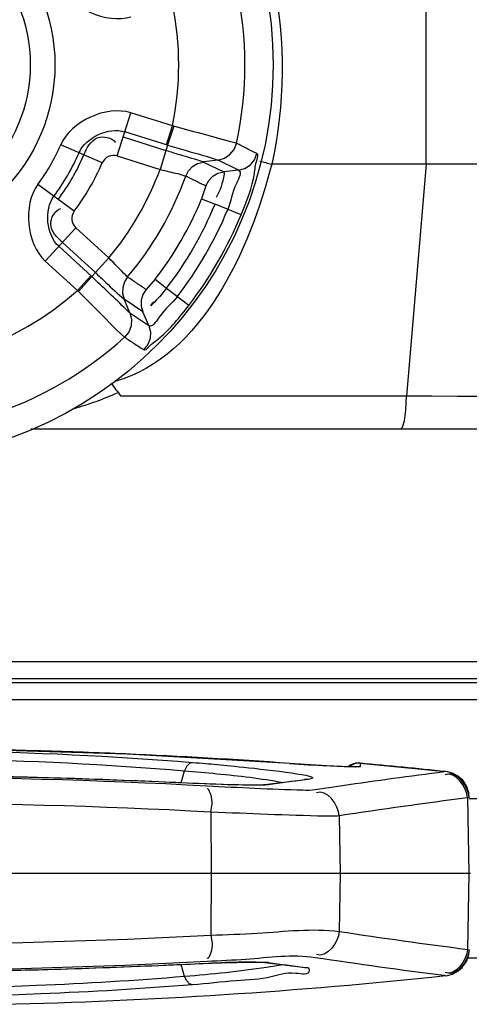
# Paper-space layout 'Sheet' of a CAD drawing. Header units: inches. Extents: x 0.2 to 10.8, y 0.2 to 8.3.
# Tile 335 of 545: x 7.7485 to 7.8028, y 1.8265 to 1.9453. Entities that reach past the tile are written whole.
import ezdxf

# ---------------------------------------------------------------- set-up
doc = ezdxf.new("R2010")
doc.units = ezdxf.units.IN
doc.header["$MEASUREMENT"] = 0
doc.layers.get('0').update_dxf_attribs({"lineweight": 5})

psp = doc.layouts.new('Sheet')

# ---------------------------------------------------------------- linework, layer by layer
at = {"color": 0, "linetype": 'ByBlock', "lineweight": -3}
for p, q in [((7.797549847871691, 1.927868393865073), (7.797549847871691, 2.006238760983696)), ((7.760294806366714, 1.928859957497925), (7.761936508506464, 1.934065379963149)), ((7.76695802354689, 1.932482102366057), (7.761936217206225, 1.934065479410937)), ((7.766364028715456, 1.930147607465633), (7.76121339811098, 1.931772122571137)), ((7.766234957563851, 1.930188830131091), (7.76695802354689, 1.932482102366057)), ((7.767101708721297, 1.932441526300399), (7.766364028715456, 1.93014760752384)), ((7.767101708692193, 1.932441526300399), (7.76695802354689, 1.932482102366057)), ((7.758482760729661, 1.928035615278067), (7.753479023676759, 1.930210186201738)), ((7.76101819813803, 1.931153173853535), (7.766169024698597, 1.929529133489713)), ((7.766364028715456, 1.930147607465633), (7.765455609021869, 1.927232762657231)), ((7.760294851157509, 1.928859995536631), (7.765455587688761, 1.927232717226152)), ((7.772461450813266, 1.928356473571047), (7.770681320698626, 1.928131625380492)), ((7.770681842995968, 1.92812545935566), (7.773133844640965, 1.926945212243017)), ((7.774920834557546, 1.927139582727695), (7.772460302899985, 1.928362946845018)), ((7.810677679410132, 1.927868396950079), (7.778925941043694, 1.927868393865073)), ((7.797549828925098, 1.927868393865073), (7.795183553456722, 1.899870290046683)), ((7.774920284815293, 1.927146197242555), (7.773135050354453, 1.926939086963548)), ((7.755103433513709, 1.922182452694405), (7.750718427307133, 1.925428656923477)), ((7.770993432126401, 1.92525302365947), (7.770477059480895, 1.92367634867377)), ((7.770475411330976, 1.923672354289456), (7.772089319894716, 1.923021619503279)), ((7.775227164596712, 1.921733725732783), (7.772089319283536, 1.923021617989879)), ((7.75529566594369, 1.920200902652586), (7.751608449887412, 1.916176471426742)), ((7.759285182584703, 1.916545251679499), (7.755295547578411, 1.920200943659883)), ((7.757653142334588, 1.914779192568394), (7.753671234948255, 1.91842795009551)), ((7.753232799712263, 1.917949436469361), (7.757215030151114, 1.914301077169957)), ((7.751608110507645, 1.91617677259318), (7.75549029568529, 1.91261941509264)), ((7.759285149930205, 1.916545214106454), (7.757215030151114, 1.914301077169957)), ((7.75549029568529, 1.91261941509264), (7.757114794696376, 1.914392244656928)), ((7.755597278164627, 1.912515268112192), (7.757215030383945, 1.914301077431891)), ((7.764875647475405, 1.913974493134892), (7.763768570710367, 1.91273915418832)), ((7.764878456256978, 1.9139781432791), (7.766250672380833, 1.912908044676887)), ((7.75549029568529, 1.91261941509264), (7.755597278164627, 1.912515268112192)), ((7.766250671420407, 1.912908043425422), (7.768933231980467, 1.910832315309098)), ((7.761814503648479, 1.909917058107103), (7.761119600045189, 1.911570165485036)), ((7.763373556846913, 1.910039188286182), (7.761126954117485, 1.911571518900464)), ((7.764092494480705, 1.908391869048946), (7.763379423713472, 1.910041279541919)), ((7.761808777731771, 1.909913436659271), (7.764098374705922, 1.908394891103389)), ((7.795183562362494, 1.899868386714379), (7.760709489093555, 1.899868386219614)), ((8.069711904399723, 1.895868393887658), (7.74988530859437, 1.895868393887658)), ((8.025229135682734, 1.86778706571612), (7.437229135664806, 1.86778706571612)), ((8.089246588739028, 1.86524577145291), (7.373211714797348, 1.86524577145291)), ((7.435246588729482, 1.865787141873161), (8.027211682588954, 1.865787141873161)), ((7.371229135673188, 1.86324584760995), (8.091229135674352, 1.86324584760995)), ((7.782973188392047, 1.855405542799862), (7.78111684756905, 1.855534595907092)), ((7.784932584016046, 1.855279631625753), (7.782973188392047, 1.855405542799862)), ((7.788899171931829, 1.855480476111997), (7.788211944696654, 1.855120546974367)), ((7.789025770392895, 1.855508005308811), (7.788899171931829, 1.855480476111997)), ((7.789608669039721, 1.855552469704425), (7.789025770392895, 1.855508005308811)), ((7.789608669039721, 1.855552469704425), (7.789608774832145, 1.855169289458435)), ((7.789608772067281, 1.855576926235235), (7.799902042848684, 1.854566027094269)), ((7.768003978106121, 1.853184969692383), (7.768417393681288, 1.854653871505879)), ((7.786045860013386, 1.85521512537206), (7.784932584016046, 1.855279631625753)), ((7.786993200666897, 1.855166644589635), (7.786045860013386, 1.85521512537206)), ((7.789608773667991, 1.855169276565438), (7.788949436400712, 1.855119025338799)), ((7.799890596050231, 1.854542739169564), (7.799725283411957, 1.8545014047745)), ((7.778539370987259, 1.852955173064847), (7.778114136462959, 1.852942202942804)), ((7.783312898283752, 1.853609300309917), (7.77811413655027, 1.852942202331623)), ((7.783312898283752, 1.853609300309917), (7.782886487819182, 1.853599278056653)), ((7.787481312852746, 1.852827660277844), (7.784176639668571, 1.852337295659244)), ((7.802748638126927, 1.851418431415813), (7.802552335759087, 1.851377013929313)), ((7.802552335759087, 1.851377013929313), (7.802710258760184, 1.84222839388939)), ((7.92544661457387, 1.851263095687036), (7.802770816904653, 1.851263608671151)), ((7.7716014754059, 1.849657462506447), (7.771628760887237, 1.84222839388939)), ((7.787078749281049, 1.849205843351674), (7.787199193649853, 1.84222839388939)), ((7.802931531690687, 1.84222839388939), (7.659526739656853, 1.84222839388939)), ((7.771628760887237, 1.84222839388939), (7.7716014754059, 1.834799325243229)), ((7.787199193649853, 1.84222839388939), (7.787078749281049, 1.835250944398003)), ((7.802710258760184, 1.84222839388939), (7.802552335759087, 1.833079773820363)), ((7.802552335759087, 1.833079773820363), (7.802748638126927, 1.833038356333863)), ((7.801970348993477, 1.830958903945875), (7.802428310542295, 1.831635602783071)), ((7.923063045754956, 1.832028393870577), (7.802563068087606, 1.832028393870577)), ((7.768417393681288, 1.829802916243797), (7.768003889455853, 1.831272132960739)), ((7.778539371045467, 1.831501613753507), (7.77811413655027, 1.831514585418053)), ((7.77811413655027, 1.831514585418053), (7.783312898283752, 1.830847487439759)), ((7.783312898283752, 1.830847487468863), (7.782886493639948, 1.830857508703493)), ((7.800758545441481, 1.830103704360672), (7.801396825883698, 1.830447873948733)), ((7.801396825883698, 1.830447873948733), (7.801968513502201, 1.830956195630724)), ((7.799725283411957, 1.829955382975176), (7.799890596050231, 1.829914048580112)), ((7.799901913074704, 1.829890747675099), (7.800120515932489, 1.82992155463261)), ((7.800117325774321, 1.829920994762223), (7.800755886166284, 1.830102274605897)), ((7.800120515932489, 1.82992155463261), (7.800758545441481, 1.830103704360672))]:
    psp.add_line(p, q, dxfattribs=at)
for points in [[(7.772460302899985, 1.928362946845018), (7.773225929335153, 1.928579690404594), (7.773888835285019, 1.929017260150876), (7.774389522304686, 1.929635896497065), (7.774680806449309, 1.930380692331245)], [(7.774920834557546, 1.927139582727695), (7.775687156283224, 1.927354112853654), (7.77635043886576, 1.927788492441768), (7.776851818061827, 1.928401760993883), (7.777146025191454, 1.929138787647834)], [(7.76855691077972, 1.926433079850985), (7.768891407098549, 1.927065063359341), (7.769382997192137, 1.927580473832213), (7.769994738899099, 1.927942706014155), (7.770681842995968, 1.92812545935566)], [(7.770999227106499, 1.925250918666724), (7.771333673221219, 1.925882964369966), (7.771826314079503, 1.926399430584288), (7.772441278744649, 1.926762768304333), (7.773133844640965, 1.926945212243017)], [(7.761528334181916, 1.914259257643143), (7.761150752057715, 1.913657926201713), (7.760950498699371, 1.912982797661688), (7.760939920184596, 1.912267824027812), (7.761126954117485, 1.911571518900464)], [(7.763773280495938, 1.912735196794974), (7.763393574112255, 1.912129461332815), (7.763192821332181, 1.911444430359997), (7.763185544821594, 1.910730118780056), (7.763373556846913, 1.910039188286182)], [(7.761808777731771, 1.909913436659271), (7.762003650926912, 1.909142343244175), (7.761956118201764, 1.908349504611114), (7.761670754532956, 1.907606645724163), (7.761171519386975, 1.906982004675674)], [(7.764098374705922, 1.908394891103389), (7.764295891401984, 1.907623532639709), (7.76425131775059, 1.906831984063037), (7.763970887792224, 1.906091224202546), (7.763479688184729, 1.905467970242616)], [(7.794453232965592, 1.895868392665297), (7.794723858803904, 1.896133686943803), (7.794951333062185, 1.896874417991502), (7.795130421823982, 1.898160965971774), (7.795183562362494, 1.899868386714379)], [(7.781116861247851, 1.855534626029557), (7.761485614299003, 1.856663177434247), (7.741340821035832, 1.857245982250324)], [(7.769379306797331, 1.855649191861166), (7.769015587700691, 1.85552957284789), (7.76868153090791, 1.85518391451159), (7.768417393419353, 1.854653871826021)], [(7.789055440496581, 1.855119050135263), (7.789063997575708, 1.855119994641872), (7.789039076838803, 1.855118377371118), (7.788949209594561, 1.855114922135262), (7.788805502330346, 1.855112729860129), (7.788613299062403, 1.855113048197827), (7.788375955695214, 1.855116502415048), (7.788094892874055, 1.855123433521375), (7.787770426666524, 1.855134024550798), (7.787403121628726, 1.855148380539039), (7.786993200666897, 1.855166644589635)], [(7.802770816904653, 1.851435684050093), (7.802711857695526, 1.851994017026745), (7.802429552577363, 1.852819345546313), (7.801972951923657, 1.853495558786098), (7.801400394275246, 1.854006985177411), (7.800761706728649, 1.854352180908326), (7.800120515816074, 1.854535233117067), (7.799901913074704, 1.854566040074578)], [(7.765300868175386, 1.853304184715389), (7.752005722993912, 1.853789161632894), (7.738182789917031, 1.854044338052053), (7.72430600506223, 1.854044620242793), (7.71048312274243, 1.853790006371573), (7.697157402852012, 1.853304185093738)], [(7.772171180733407, 1.85301736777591), (7.767649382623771, 1.85319987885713), (7.765300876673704, 1.853304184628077)], [(7.778101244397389, 1.852940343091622), (7.777945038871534, 1.852927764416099), (7.77740656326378, 1.852908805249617), (7.776561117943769, 1.852905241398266), (7.775412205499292, 1.852921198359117), (7.773951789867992, 1.85295833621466), (7.772171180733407, 1.85301736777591)], [(7.802427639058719, 1.831633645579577), (7.802711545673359, 1.832461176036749), (7.802770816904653, 1.833021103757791)], [(7.765300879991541, 1.831152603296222), (7.770595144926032, 1.831379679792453), (7.772851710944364, 1.831463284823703), (7.774700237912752, 1.831519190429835), (7.776149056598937, 1.831547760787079), (7.777210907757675, 1.831550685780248), (7.777888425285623, 1.83153230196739), (7.778100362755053, 1.831516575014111)], [(7.697157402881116, 1.831152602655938), (7.710452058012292, 1.830667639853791), (7.724274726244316, 1.830412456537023), (7.738151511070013, 1.830412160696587), (7.751974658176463, 1.8306667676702), (7.76530086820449, 1.831152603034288)], [(7.769379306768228, 1.828807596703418), (7.76901558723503, 1.828927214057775), (7.768681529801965, 1.829272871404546), (7.768417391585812, 1.829802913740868)]]:
    psp.add_lwpolyline(points, dxfattribs=at)
for radius in [0.04787109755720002, 0.02154053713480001, 0.0185735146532]:
    psp.add_circle((7.731229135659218, 1.93986839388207), radius, dxfattribs=at)
for centre, radius, start, end in [((7.731229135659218, 1.93986839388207), 0.04446881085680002, 347.682779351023, 12.31718646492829), ((7.731229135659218, 1.93986839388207), 0.03648439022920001, 348.3196919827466, 11.68030801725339), ((7.731229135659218, 1.939868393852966), 0.02425568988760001, 323.4637216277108, 336.5359003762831), ((7.731229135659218, 1.939868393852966), 0.02666148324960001, 323.4657455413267, 336.5336557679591), ((7.731229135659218, 1.939868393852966), 0.027305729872, 323.4657455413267, 336.5336557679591), ((7.731229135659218, 1.939868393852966), 0.02971152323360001, 323.4691782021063, 336.530807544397), ((7.759847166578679, 1.927440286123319), 0.0014886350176, 72.49809395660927, 156.4274853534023), ((7.731229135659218, 1.93986839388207), 0.03648439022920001, 320.2630708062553, 339.7369285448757), ((7.731229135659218, 1.93986839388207), 0.03967815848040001, 319.7952551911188, 340.2047373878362), ((7.731229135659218, 1.93986839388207), 0.04245682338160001, 322.4186057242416, 337.5810123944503), ((7.756301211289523, 1.921298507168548), 0.001488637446, 143.5729051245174, 227.5019289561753), ((7.731229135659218, 1.93986839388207), 0.04419692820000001, 322.4101301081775, 337.5934995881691), ((7.731229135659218, 1.93986839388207), 0.04584868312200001, 322.4069586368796, 337.596144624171), ((7.731229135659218, 1.93986839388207), 0.04758878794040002, 322.391846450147, 337.6081826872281), ((7.731229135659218, 1.93986839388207), 0.03648439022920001, 288.3196922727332, 311.6803078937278), ((7.731229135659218, 1.93986839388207), 0.04446881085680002, 287.6827814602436, 312.3171884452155), ((7.758604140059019, -4.737568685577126), 6.637539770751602, 88.83302418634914, 89.68424180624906), ((7.731227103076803, 1.1593104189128), 0.6980076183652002, 88.36950624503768, 89.17774690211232), ((7.731224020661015, 1.159096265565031), 0.6982217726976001, 87.531313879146, 88.36975355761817), ((7.731185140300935, 1.158286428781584), 0.6990325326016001, 85.90300335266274, 87.53098881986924), ((7.804823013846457, 2.18157631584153), 0.3269036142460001, 265.8433095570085, 266.6289378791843), ((7.789429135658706, 1.853585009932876), 0.002, 84.84685182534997, 129.4327904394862), ((7.731229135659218, 1.208228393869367), 0.6499512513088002, 83.93590500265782, 84.84666722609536), ((7.88643624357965, 1.174562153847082), 0.6854459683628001, 97.26755961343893, 98.30055351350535), ((7.731229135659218, 1.119348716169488), 0.7345291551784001, 86.88639027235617, 93.11360972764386), ((7.731213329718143, 1.101980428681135), 0.7520949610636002, 88.43079465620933, 88.7827069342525), ((7.731114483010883, 1.098649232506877), 0.7554276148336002, 87.40509310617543, 88.43021914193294), ((7.88605802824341, 1.086075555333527), 0.7743801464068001, 97.65586212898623, 97.98100530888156), ((7.731229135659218, 1.094373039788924), 0.7563626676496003, 86.94027159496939, 93.05972840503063), ((7.889592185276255, 1.174833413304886), 0.6821196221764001, 97.3310448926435, 98.64353536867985), ((7.889592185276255, 2.50962337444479), 0.6821196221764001, 261.3564646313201, 262.6689551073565), ((7.731229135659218, 2.590083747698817), 0.7563626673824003, 266.9402715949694, 273.0597284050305), ((7.731229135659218, 2.565108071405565), 0.7345291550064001, 266.8863902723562, 273.1136097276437), ((7.886432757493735, 2.50986818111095), 0.6854192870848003, 261.4201450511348, 262.7324500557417), ((7.731214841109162, 2.582417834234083), 0.7520364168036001, 271.2505887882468, 271.5680230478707), ((7.7311146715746, 2.585802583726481), 0.7554226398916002, 271.5685927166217, 272.5949098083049), ((7.88605802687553, 2.598381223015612), 0.7743801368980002, 262.0189946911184, 262.34406299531), ((7.731229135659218, 2.47622839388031), 0.6499512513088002, 271.3372009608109, 276.0640949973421)]:
    psp.add_arc(centre, radius, start, end, dxfattribs=at)
for points, knots in [([(7.731229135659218, 1.989868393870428), (7.745636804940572, 1.989678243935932), (7.776287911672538, 1.975229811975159), (7.782140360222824, 1.942096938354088), (7.778925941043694, 1.927868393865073)], [0, 0, 0, 0, 0.4969272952, 1, 1, 1, 1]), ([(7.774674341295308, 1.930382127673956), (7.774445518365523, 1.930458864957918), (7.771913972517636, 1.931125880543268), (7.76939785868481, 1.93183631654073), (7.767101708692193, 1.932441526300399)], [0, 0, 0, 0, 0.0922610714, 1, 1, 1, 1]), ([(7.756276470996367, 1.928994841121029), (7.75662208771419, 1.929788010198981), (7.757417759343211, 1.931515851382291), (7.75964072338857, 1.93111378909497), (7.760062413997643, 1.930498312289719)], [0, 0, 0, 0, 0.5369640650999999, 1, 1, 1, 1]), ([(7.777146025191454, 1.929138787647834), (7.776736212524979, 1.929347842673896), (7.775913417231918, 1.929759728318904), (7.775090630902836, 1.930171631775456), (7.774680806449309, 1.930380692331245)], [0, 0, 0, 0, 0.4999929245, 1, 1, 1, 1]), ([(7.766169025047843, 1.929529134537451), (7.766721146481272, 1.929361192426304), (7.768221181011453, 1.928884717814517), (7.769751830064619, 1.928493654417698), (7.770681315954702, 1.928131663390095)], [0, 0, 0, 0, 0.3665080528, 1, 1, 1, 1]), ([(7.766364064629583, 1.930147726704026), (7.767113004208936, 1.929932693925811), (7.769140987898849, 1.929323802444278), (7.771205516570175, 1.928821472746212), (7.772461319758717, 1.928356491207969)], [0, 0, 0, 0, 0.3678376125, 1, 1, 1, 1]), ([(7.775229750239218, 1.921740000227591), (7.775891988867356, 1.923348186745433), (7.776834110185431, 1.92573303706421), (7.776959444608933, 1.927936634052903), (7.77735907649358, 1.929019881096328), (7.777152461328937, 1.92913730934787)], [0, 0, 0, 0, 0.6792958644, 0.9071774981, 1, 1, 1, 1]), ([(7.777504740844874, 1.928233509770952), (7.777741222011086, 1.928171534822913), (7.778214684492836, 1.928048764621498), (7.778688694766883, 1.92792812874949), (7.778925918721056, 1.927868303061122)], [0, 0, 0, 0, 0.4998117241, 1, 1, 1, 1]), ([(7.765455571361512, 1.927232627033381), (7.765838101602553, 1.927140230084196), (7.766870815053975, 1.926866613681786), (7.767931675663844, 1.926673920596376), (7.768562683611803, 1.926431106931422)], [0, 0, 0, 0, 0.3679081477, 1, 1, 1, 1]), ([(7.773134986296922, 1.926939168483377), (7.773203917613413, 1.926889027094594), (7.77301278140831, 1.925590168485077), (7.772722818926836, 1.924723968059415), (7.772232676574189, 1.923860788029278)], [0, 0, 0, 0, 0.0790808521, 1, 1, 1, 1]), ([(7.774920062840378, 1.927146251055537), (7.775384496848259, 1.926914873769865), (7.774107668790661, 1.924677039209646), (7.774053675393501, 1.923436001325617), (7.7736171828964, 1.92239396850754)], [0, 0, 0, 0, 0.314731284, 1, 1, 1, 1]), ([(7.76855691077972, 1.926433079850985), (7.768965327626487, 1.926238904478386), (7.769777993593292, 1.925841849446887), (7.770590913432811, 1.925445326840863), (7.770999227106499, 1.925250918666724)], [0, 0, 0, 0, 0.4999962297, 1, 1, 1, 1]), ([(7.753671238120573, 1.918427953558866), (7.753033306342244, 1.919012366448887), (7.75165757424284, 1.920325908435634), (7.752759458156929, 1.922297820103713), (7.753478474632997, 1.922496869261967)], [0, 0, 0, 0, 0.5369585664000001, 1, 1, 1, 1]), ([(7.761532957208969, 1.91425524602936), (7.761455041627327, 1.914318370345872), (7.760716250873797, 1.915096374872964), (7.759953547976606, 1.915843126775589), (7.759285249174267, 1.916545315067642)], [0, 0, 0, 0, 0.09374733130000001, 1, 1, 1, 1]), ([(7.75765312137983, 1.914779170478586), (7.75807323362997, 1.914386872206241), (7.759238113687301, 1.913328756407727), (7.760332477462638, 1.912186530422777), (7.761119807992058, 1.911570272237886)], [0, 0, 0, 0, 0.365036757, 1, 1, 1, 1]), ([(7.761815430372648, 1.909916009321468), (7.761661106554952, 1.910040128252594), (7.760152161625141, 1.911532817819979), (7.758598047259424, 1.912968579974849), (7.757214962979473, 1.914301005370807)], [0, 0, 0, 0, 0.0934815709, 1, 1, 1, 1]), ([(7.763773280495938, 1.912735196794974), (7.763400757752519, 1.912991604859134), (7.762650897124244, 1.913497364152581), (7.761900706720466, 1.91400264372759), (7.761528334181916, 1.914259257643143)], [0, 0, 0, 0, 0.50000385, 1, 1, 1, 1]), ([(7.755597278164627, 1.912515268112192), (7.756275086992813, 1.911831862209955), (7.758136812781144, 1.909995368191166), (7.759928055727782, 1.908081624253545), (7.761167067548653, 1.906986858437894)], [0, 0, 0, 0, 0.3679529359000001, 1, 1, 1, 1]), ([(7.766250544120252, 1.912908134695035), (7.765776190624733, 1.912302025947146), (7.765432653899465, 1.911881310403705), (7.764120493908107, 1.910527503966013), (7.76454870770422, 1.911108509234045), (7.764669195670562, 1.911260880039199)], [0, 0, 0, 0, 0.6701983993, 0.8308503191, 1, 1, 1, 1]), ([(7.767557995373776, 1.911898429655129), (7.7668737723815, 1.910999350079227), (7.765821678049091, 1.910325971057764), (7.764529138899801, 1.908110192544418), (7.764092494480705, 1.908391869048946)], [0, 0, 0, 0, 0.68497486, 1, 1, 1, 1]), ([(7.763484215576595, 1.905463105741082), (7.763683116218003, 1.905346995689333), (7.764412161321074, 1.906212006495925), (7.766258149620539, 1.907424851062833), (7.767859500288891, 1.909438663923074), (7.768929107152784, 1.910826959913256)], [0, 0, 0, 0, 0.08995092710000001, 0.3155188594, 1, 1, 1, 1]), ([(7.761171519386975, 1.906982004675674), (7.761557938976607, 1.906732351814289), (7.762325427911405, 1.906224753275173), (7.763093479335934, 1.905718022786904), (7.763479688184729, 1.905467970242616)], [0, 0, 0, 0, 0.4999782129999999, 1, 1, 1, 1]), ([(7.759575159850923, 1.901430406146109), (7.75976215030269, 1.901165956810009), (7.760137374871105, 1.900643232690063), (7.760518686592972, 1.900124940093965), (7.760709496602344, 1.89986860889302)], [0, 0, 0, 0, 0.5033631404, 1, 1, 1, 1]), ([(7.755123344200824, 1.898379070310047), (7.75600540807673, 1.898638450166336), (7.757758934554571, 1.899211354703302), (7.759471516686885, 1.89989793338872), (7.760316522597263, 1.900271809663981)], [0, 0, 0, 0, 0.4987487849, 1, 1, 1, 1]), ([(7.693078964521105, 1.855649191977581), (7.69917752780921, 1.856138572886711), (7.724582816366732, 1.857642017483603), (7.750111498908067, 1.857195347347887), (7.769379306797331, 1.855649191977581)], [0, 0, 0, 0, 0.2404192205, 1, 1, 1, 1]), ([(7.694040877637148, 1.854653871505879), (7.699982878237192, 1.855142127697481), (7.7247462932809, 1.856642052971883), (7.749635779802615, 1.85619717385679), (7.768417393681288, 1.854653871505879)], [0, 0, 0, 0, 0.2403370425, 1, 1, 1, 1]), ([(7.769379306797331, 1.855649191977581), (7.771642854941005, 1.855467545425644), (7.774111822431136, 1.855279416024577), (7.785720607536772, 1.853931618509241), (7.783312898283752, 1.853609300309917)], [0, 0, 0, 0, 0.4831529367, 1, 1, 1, 1]), ([(7.768417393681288, 1.854653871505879), (7.769713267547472, 1.854543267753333), (7.773672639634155, 1.854163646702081), (7.777637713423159, 1.853741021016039), (7.780267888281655, 1.853234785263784)], [0, 0, 0, 0, 0.3268594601, 1, 1, 1, 1]), ([(7.789608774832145, 1.855169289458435), (7.789608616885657, 1.855107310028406), (7.78923777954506, 1.855140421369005), (7.78907857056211, 1.855103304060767), (7.788902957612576, 1.855103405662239)], [0, 0, 0, 0, 0.2608651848, 1, 1, 1, 1]), ([(7.778113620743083, 1.852919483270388), (7.777502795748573, 1.852888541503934), (7.773231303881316, 1.852926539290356), (7.768968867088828, 1.853136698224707), (7.765315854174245, 1.853302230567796)], [0, 0, 0, 0, 0.1432884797, 1, 1, 1, 1]), ([(7.778539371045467, 1.852955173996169), (7.778479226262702, 1.852946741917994), (7.778341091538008, 1.852932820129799), (7.778202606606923, 1.852924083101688), (7.778124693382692, 1.852920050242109)], [0, 0, 0, 0, 0.4377135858, 1, 1, 1, 1]), ([(7.784176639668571, 1.852337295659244), (7.783684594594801, 1.852263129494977), (7.779306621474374, 1.852375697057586), (7.774976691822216, 1.852583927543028), (7.771125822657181, 1.852793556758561)], [0, 0, 0, 0, 0.114281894, 1, 1, 1, 1]), ([(7.771601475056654, 1.849657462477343), (7.771637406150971, 1.850400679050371), (7.772026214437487, 1.850871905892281), (7.771239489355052, 1.852632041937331), (7.771145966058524, 1.852429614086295)], [0, 0, 0, 0, 0.7694195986, 1, 1, 1, 1]), ([(7.787078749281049, 1.849205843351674), (7.7864930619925, 1.849131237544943), (7.781310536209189, 1.849242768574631), (7.776168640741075, 1.849449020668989), (7.7716014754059, 1.849657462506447)], [0, 0, 0, 0, 0.1143706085, 1, 1, 1, 1]), ([(7.7716014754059, 1.834799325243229), (7.773467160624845, 1.834884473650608), (7.778615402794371, 1.8350101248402), (7.78381117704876, 1.835667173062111), (7.787078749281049, 1.835250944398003)], [0, 0, 0, 0, 0.3618308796, 1, 1, 1, 1]), ([(7.771601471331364, 1.834799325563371), (7.771637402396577, 1.834056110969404), (7.772026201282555, 1.833584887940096), (7.771239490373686, 1.83182474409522), (7.771145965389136, 1.832027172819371)], [0, 0, 0, 0, 0.7694179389, 1, 1, 1, 1]), ([(7.765315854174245, 1.83115455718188), (7.766755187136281, 1.831219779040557), (7.771017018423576, 1.831377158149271), (7.775288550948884, 1.831678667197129), (7.778111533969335, 1.831537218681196)], [0, 0, 0, 0, 0.3376369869, 1, 1, 1, 1]), ([(7.771125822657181, 1.831663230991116), (7.772691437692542, 1.83174845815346), (7.77702894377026, 1.831876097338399), (7.781422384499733, 1.832534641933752), (7.784176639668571, 1.832119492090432)], [0, 0, 0, 0, 0.3601711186, 1, 1, 1, 1]), ([(7.778123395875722, 1.831536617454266), (7.778201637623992, 1.831532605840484), (7.778340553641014, 1.831523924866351), (7.77847912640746, 1.831510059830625), (7.778539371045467, 1.831501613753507)], [0, 0, 0, 0, 0.5629075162, 1, 1, 1, 1]), ([(7.780268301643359, 1.831222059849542), (7.779619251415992, 1.831097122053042), (7.775687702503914, 1.830473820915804), (7.771723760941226, 1.830085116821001), (7.768417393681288, 1.829802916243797)], [0, 0, 0, 0, 0.16609874, 1, 1, 1, 1]), ([(7.783312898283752, 1.830847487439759), (7.783420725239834, 1.83083305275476), (7.783579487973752, 1.829868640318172), (7.780959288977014, 1.830510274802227), (7.778649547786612, 1.829492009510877), (7.774207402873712, 1.829310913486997), (7.771131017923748, 1.828948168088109), (7.769379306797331, 1.828807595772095)], [0, 0, 0, 0, 0.022498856, 0.1359067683, 0.3438436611, 0.6365601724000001, 1, 1, 1, 1]), ([(7.768417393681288, 1.829802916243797), (7.7624752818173, 1.829314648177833), (7.737711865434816, 1.82781472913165), (7.7128223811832, 1.828259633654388), (7.694040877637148, 1.829802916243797)], [0, 0, 0, 0, 0.2403415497, 1, 1, 1, 1]), ([(7.769379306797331, 1.828807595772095), (7.76328062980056, 1.828318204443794), (7.737875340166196, 1.826814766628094), (7.712346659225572, 1.827261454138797), (7.693078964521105, 1.828807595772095)], [0, 0, 0, 0, 0.2404237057, 1, 1, 1, 1])]:
    psp.add_open_spline(points, degree=3, knots=knots, dxfattribs=at)
for points in [[(7.753479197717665, 1.949526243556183), (7.754714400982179, 1.946685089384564), (7.758981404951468, 1.944740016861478), (7.761936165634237, 1.945671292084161)], [(7.761936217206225, 1.934065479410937), (7.758981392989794, 1.934996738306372), (7.754714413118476, 1.933051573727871), (7.753479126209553, 1.930210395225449)], [(7.755685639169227, 1.929251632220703), (7.756492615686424, 1.931108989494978), (7.759281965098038, 1.932380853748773), (7.761213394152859, 1.93177211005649)], [(7.778925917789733, 1.927868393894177), (7.776281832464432, 1.917458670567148), (7.770476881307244, 1.904705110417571), (7.760175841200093, 1.901665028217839)], [(7.750718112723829, 1.925428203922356), (7.748875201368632, 1.922937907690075), (7.749324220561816, 1.918270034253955), (7.751608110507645, 1.91617677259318)], [(7.753232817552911, 1.917949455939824), (7.751739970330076, 1.919317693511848), (7.751446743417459, 1.922369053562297), (7.752651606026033, 1.923996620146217)], [(7.788902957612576, 1.855103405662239), (7.787801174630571, 1.855104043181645), (7.786700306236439, 1.855174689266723), (7.785600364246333, 1.855238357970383)], [(7.802552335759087, 1.851377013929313), (7.802526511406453, 1.852662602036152), (7.801054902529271, 1.854655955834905), (7.799872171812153, 1.854151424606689)], [(7.802748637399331, 1.851418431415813), (7.802724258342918, 1.852710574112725), (7.801229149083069, 1.85469793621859), (7.800039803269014, 1.854192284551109)], [(7.787078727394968, 1.84920584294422), (7.787051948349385, 1.850505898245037), (7.78551901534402, 1.852525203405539), (7.784337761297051, 1.851981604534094)], [(7.787078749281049, 1.835250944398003), (7.787051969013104, 1.833950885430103), (7.785519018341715, 1.831931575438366), (7.784337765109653, 1.832475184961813)], [(7.802552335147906, 1.833079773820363), (7.802526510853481, 1.83179418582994), (7.80105490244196, 1.829800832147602), (7.799872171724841, 1.83030536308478)], [(7.802748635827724, 1.833038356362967), (7.80272425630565, 1.831746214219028), (7.801229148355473, 1.829758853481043), (7.800039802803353, 1.830264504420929)]]:
    psp.add_open_spline(points, degree=3, dxfattribs=at)

doc.saveas('drawing.dxf')
